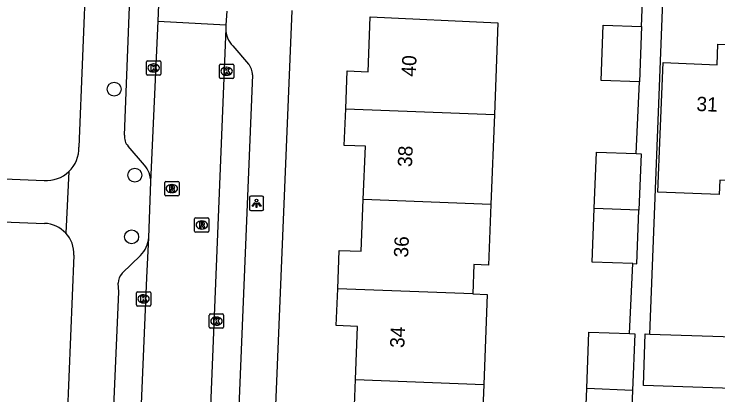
# Model space of a CAD drawing. Extents: x 160732 to 162105, y 387428 to 388479.
# Drawn here: x 161253.2 to 161302.41, y 387654.33 to 387680.96 of the extents above; entities that cross this region are included whole.
import ezdxf

# ---------------------------------------------------------------- set-up
doc = ezdxf.new("R2010")
doc.units = 0
for name, color, linetype in [('IMGEO_Boom', 7, 'Continuous'), ('IMGEO_Kolk', 7, 'Continuous'), ('IMGEO_Lichtpunt', 7, 'Continuous'), ('IMGEO_Pand', 7, 'Continuous'), ('IMGEO_Pand_nummerreeks', 7, 'Continuous'), ('IMGEO_Rijbaan_lokaal_open', 7, 'Continuous'), ('IMGEO_Rioolput', 7, 'Continuous'), ('IMGEO_Voetpad_open', 7, 'Continuous')]:
    doc.layers.add(name, color=color, linetype=linetype)

msp = doc.modelspace()

# ---------------------------------------------------------------- linework, layer by layer
at = {"layer": 'IMGEO_Boom'}
for centre in [(161260.194, 387675.708), (161261.645, 387669.69), (161261.417, 387665.381)]:
    msp.add_circle(centre, 0.489, dxfattribs=at)
at = {"layer": 'IMGEO_Kolk'}
for p, q in [((161262.455, 387676.762), (161262.455, 387677.614)), ((161262.53, 387677.688), (161263.382, 387677.688)), ((161262.943, 387677.468), (161262.968, 387677.468)), ((161263.456, 387677.614), (161263.456, 387676.762)), ((161267.557, 387676.531), (161267.557, 387677.383)), ((161267.632, 387677.457), (161268.484, 387677.457)), ((161268.558, 387677.383), (161268.558, 387676.531)), ((161262.966, 387676.908), (161262.941, 387676.908)), ((161268.045, 387677.237), (161268.07, 387677.237)), ((161263.382, 387676.688), (161262.53, 387676.688)), ((161268.484, 387676.457), (161267.632, 387676.457)), ((161268.068, 387676.677), (161268.043, 387676.677)), ((161261.751, 387660.619), (161261.751, 387661.471)), ((161261.826, 387661.545), (161262.678, 387661.545)), ((161262.239, 387661.325), (161262.264, 387661.325)), ((161262.752, 387661.471), (161262.752, 387660.619)), ((161262.262, 387660.765), (161262.237, 387660.765)), ((161262.678, 387660.545), (161261.826, 387660.545)), ((161266.85, 387659.061), (161266.85, 387659.913)), ((161266.925, 387659.987), (161267.777, 387659.987)), ((161267.338, 387659.767), (161267.363, 387659.767)), ((161267.851, 387659.913), (161267.851, 387659.061)), ((161267.361, 387659.207), (161267.336, 387659.207)), ((161267.777, 387658.987), (161266.925, 387658.987))]:
    msp.add_line(p, q, dxfattribs=at)
for points in [[(161262.455, 387676.762), (161262.455, 387677.614)], [(161262.53, 387677.688), (161263.382, 387677.688)], [(161262.776, 387677.388), (161262.899, 387677.388), (161262.899, 387677.237), (161263.029, 387677.388), (161263.193, 387677.388), (161263.047, 387677.237), (161263.2, 387676.988), (161263.048, 387676.988), (161262.963, 387677.152), (161262.899, 387677.085), (161262.899, 387676.988), (161262.776, 387676.988), (161262.776, 387677.388)], [(161263.456, 387677.614), (161263.456, 387676.762)], [(161267.557, 387676.531), (161267.557, 387677.383)], [(161267.632, 387677.457), (161268.484, 387677.457)], [(161268.558, 387677.383), (161268.558, 387676.531)], [(161267.878, 387677.157), (161268.001, 387677.157), (161268.001, 387677.006), (161268.131, 387677.157), (161268.295, 387677.157), (161268.149, 387677.006), (161268.302, 387676.757), (161268.15, 387676.757), (161268.065, 387676.921), (161268.001, 387676.854), (161268.001, 387676.757), (161267.878, 387676.757), (161267.878, 387677.157)], [(161263.382, 387676.688), (161262.53, 387676.688)], [(161268.484, 387676.457), (161267.632, 387676.457)], [(161261.751, 387660.619), (161261.751, 387661.471)], [(161261.826, 387661.545), (161262.678, 387661.545)], [(161262.072, 387661.245), (161262.195, 387661.245), (161262.195, 387661.094), (161262.325, 387661.245), (161262.489, 387661.245), (161262.343, 387661.094), (161262.496, 387660.845), (161262.344, 387660.845), (161262.259, 387661.009), (161262.195, 387660.942), (161262.195, 387660.845), (161262.072, 387660.845), (161262.072, 387661.245)], [(161262.752, 387661.471), (161262.752, 387660.619)], [(161262.678, 387660.545), (161261.826, 387660.545)], [(161266.85, 387659.061), (161266.85, 387659.913)], [(161266.925, 387659.987), (161267.777, 387659.987)], [(161267.171, 387659.687), (161267.294, 387659.687), (161267.294, 387659.536), (161267.424, 387659.687), (161267.588, 387659.687), (161267.442, 387659.536), (161267.595, 387659.287), (161267.443, 387659.287), (161267.358, 387659.451), (161267.294, 387659.384), (161267.294, 387659.287), (161267.171, 387659.287), (161267.171, 387659.687)], [(161267.851, 387659.913), (161267.851, 387659.061)], [(161267.777, 387658.987), (161266.925, 387658.987)]]:
    msp.add_lwpolyline(points, dxfattribs=at)
for centre, start, end in [((161262.532, 387677.612), 91.552, 178.448), ((161262.532, 387677.612), 91.552, 178.448), ((161263.38, 387677.612), 1.552, 88.448), ((161263.38, 387677.612), 1.552, 88.448), ((161267.634, 387677.381), 91.552, 178.448), ((161267.634, 387677.381), 91.552, 178.448), ((161268.482, 387677.381), 1.552, 88.448), ((161268.482, 387677.381), 1.552, 88.448), ((161262.532, 387676.764), 181.552, 268.448), ((161262.532, 387676.764), 181.552, 268.448), ((161263.38, 387676.764), 271.552, 358.448), ((161263.38, 387676.764), 271.552, 358.448), ((161267.634, 387676.533), 181.552, 268.448), ((161267.634, 387676.533), 181.552, 268.448), ((161268.482, 387676.533), 271.552, 358.448), ((161268.482, 387676.533), 271.552, 358.448), ((161261.828, 387661.469), 91.552, 178.448), ((161261.828, 387661.469), 91.552, 178.448), ((161262.676, 387661.469), 1.552, 88.448), ((161262.676, 387661.469), 1.552, 88.448), ((161261.828, 387660.621), 181.552, 268.448), ((161261.828, 387660.621), 181.552, 268.448), ((161262.676, 387660.621), 271.552, 358.448), ((161262.676, 387660.621), 271.552, 358.448), ((161266.927, 387659.911), 91.552, 178.448), ((161266.927, 387659.911), 91.552, 178.448), ((161267.775, 387659.911), 1.552, 88.448), ((161267.775, 387659.911), 1.552, 88.448), ((161266.927, 387659.063), 181.552, 268.448), ((161266.927, 387659.063), 181.552, 268.448), ((161267.775, 387659.063), 271.552, 358.448), ((161267.775, 387659.063), 271.552, 358.448)]:
    msp.add_arc(centre, 0.0765, start, end, dxfattribs=at)
for centre, major_axis, ratio, start_param, end_param in [((161262.942, 387677.188), (-0.387, 0.002), 0.722429, 4.712389, 7.853982), ((161262.967, 387677.188), (-0.39, 0.002), 0.717154, 1.570796, 4.712389), ((161268.044, 387676.957), (-0.387, 0.002), 0.722429, 4.712389, 7.853982), ((161268.069, 387676.957), (-0.39, 0.002), 0.717154, 1.570796, 4.712389), ((161262.238, 387661.045), (-0.387, 0.002), 0.722429, 4.712389, 7.853982), ((161262.263, 387661.045), (-0.39, 0.002), 0.717154, 1.570796, 4.712389), ((161267.337, 387659.487), (-0.387, 0.002), 0.722429, 4.712389, 7.853982), ((161267.362, 387659.487), (-0.39, 0.002), 0.717154, 1.570796, 4.712389)]:
    msp.add_ellipse(centre, major_axis=major_axis, ratio=ratio, start_param=start_param, end_param=end_param, dxfattribs=at)
at = {"layer": 'IMGEO_Lichtpunt'}
for p, q in [((161269.653, 387668.129), (161269.653, 387667.322)), ((161269.653, 387668.129), (161269.653, 387667.322)), ((161270.555, 387668.224), (161269.747, 387668.224)), ((161270.555, 387668.224), (161269.747, 387668.224)), ((161270.649, 387667.322), (161270.649, 387668.129)), ((161270.649, 387667.322), (161270.649, 387668.129)), ((161269.747, 387667.228), (161270.555, 387667.228)), ((161269.747, 387667.228), (161270.555, 387667.228))]:
    msp.add_line(p, q, dxfattribs=at)
for points in [[(161270.027, 387667.793), (161270.066, 387667.765), (161269.878, 387667.503), (161269.84, 387667.53), (161270.027, 387667.793)], [(161270.129, 387667.745), (161270.176, 387667.745), (161270.176, 387667.423), (161270.129, 387667.423), (161270.129, 387667.745)], [(161270.239, 387667.765), (161270.277, 387667.792), (161270.464, 387667.53), (161270.425, 387667.502), (161270.239, 387667.765)]]:
    msp.add_lwpolyline(points, dxfattribs=at)
msp.add_circle((161270.152, 387667.927), 0.0994, dxfattribs=at)
for centre, start, end in [((161269.747, 387668.129), 90, 180), ((161269.747, 387668.129), 90, 180), ((161270.555, 387668.129), 0, 90), ((161270.555, 387668.129), 0, 90), ((161269.747, 387667.322), 180, 270), ((161269.747, 387667.322), 180, 270), ((161270.555, 387667.322), 270, 0), ((161270.555, 387667.322), 270, 360)]:
    msp.add_arc(centre, 0.0946, start, end, dxfattribs=at)
at = {"layer": 'IMGEO_Pand'}
for points in [[(161276.39, 387674.334), (161276.48, 387676.981), (161277.945, 387676.923), (161278.097, 387680.753), (161287.034, 387680.339), (161286.781, 387673.931)], [(161296.939, 387676.213), (161294.25, 387676.306), (161294.384, 387680.17), (161297.073, 387680.076)], [(161297.073, 387680.076), (161296.939, 387676.213)], [(161304.682, 387669.254), (161302.539, 387669.34), (161302.499, 387668.335), (161298.219, 387668.506), (161298.381, 387672.567), (161298.581, 387677.563), (161302.354, 387677.412), (161302.411, 387678.845), (161305.06, 387678.74)], [(161277.616, 387667.984), (161277.763, 387671.712), (161276.289, 387671.77), (161276.39, 387674.334)], [(161276.39, 387674.334), (161286.781, 387673.931)], [(161286.781, 387673.931), (161286.533, 387667.638)], [(161293.769, 387667.357), (161293.925, 387671.308), (161296.694, 387671.201)], [(161296.694, 387671.201), (161297.045, 387671.187), (161296.888, 387667.236)], [(161275.83, 387661.752), (161275.936, 387664.431), (161277.473, 387664.371), (161277.616, 387667.984)], [(161286.533, 387667.638), (161277.616, 387667.984)], [(161286.533, 387667.638), (161286.365, 387663.406), (161285.348, 387663.446), (161285.266, 387661.386)], [(161296.454, 387663.509), (161293.621, 387663.619), (161293.769, 387667.357)], [(161296.888, 387667.236), (161293.769, 387667.357)], [(161296.454, 387663.509), (161296.74, 387663.498), (161296.888, 387667.236)], [(161277.066, 387655.401), (161277.212, 387659.115), (161275.728, 387659.174), (161275.83, 387661.752)], [(161285.266, 387661.386), (161275.83, 387661.752)], [(161285.266, 387661.386), (161286.284, 387661.346), (161286.036, 387655.053)], [(161293.238, 387654.774), (161293.395, 387658.724), (161296.229, 387658.614)], [(161296.229, 387658.614), (161296.597, 387658.6), (161296.44, 387654.649)], [(161304.104, 387654.747), (161297.212, 387654.985), (161297.336, 387658.595), (161297.649, 387658.584)], [(161297.649, 387658.584), (161304.248, 387658.357)], [(161275.33, 387649.166), (161275.435, 387651.834), (161276.923, 387651.775), (161277.066, 387655.401)], [(161277.066, 387655.401), (161286.036, 387655.053)], [(161286.036, 387655.053), (161285.787, 387648.76)], [(161296.093, 387650.713), (161293.082, 387650.83), (161293.238, 387654.774)], [(161296.44, 387654.649), (161293.238, 387654.774)], [(161296.44, 387654.649), (161296.284, 387650.706), (161296.093, 387650.713)]]:
    msp.add_lwpolyline(points, dxfattribs=at)
at = {"layer": 'IMGEO_Rijbaan_lokaal_open'}
for points in [[(161263.268, 387680.453), (161263.988, 387698.389)], [(161268.083, 387681.159), (161268.004, 387680.2)], [(161262.765, 387669.23), (161263.268, 387680.453)], [(161263.268, 387680.453), (161268.004, 387680.2)], [(161267.994, 387679.937), (161265.947, 387629.426)], [(161268.004, 387680.2), (161267.994, 387679.937)], [(161262.61, 387665.342), (161262.765, 387669.23)], [(161261.068, 387628.897), (161262.491, 387662.523), (161262.61, 387665.342)]]:
    msp.add_lwpolyline(points, dxfattribs=at)
at = {"layer": 'IMGEO_Rioolput'}
for p, q in [((161263.73, 387668.328), (161263.73, 387669.18)), ((161263.805, 387669.254), (161264.657, 387669.254)), ((161264.218, 387669.034), (161264.243, 387669.034)), ((161264.731, 387669.18), (161264.731, 387668.328)), ((161264.241, 387668.474), (161264.216, 387668.474)), ((161264.657, 387668.254), (161263.805, 387668.254)), ((161265.823, 387665.783), (161265.823, 387666.635)), ((161265.898, 387666.709), (161266.75, 387666.709)), ((161266.311, 387666.489), (161266.336, 387666.489)), ((161266.824, 387666.635), (161266.824, 387665.783)), ((161266.75, 387665.709), (161265.898, 387665.709)), ((161266.334, 387665.929), (161266.309, 387665.929))]:
    msp.add_line(p, q, dxfattribs=at)
for points in [[(161263.73, 387668.328), (161263.73, 387669.18)], [(161263.805, 387669.254), (161264.657, 387669.254)], [(161264.319, 387668.952), (161264.067, 387668.954), (161264.067, 387668.554)], [(161264.731, 387669.18), (161264.731, 387668.328)], [(161264.067, 387668.554), (161264.191, 387668.554), (161264.191, 387668.716), (161264.202, 387668.716)], [(161264.245, 387668.873), (161264.191, 387668.873), (161264.191, 387668.792)], [(161264.191, 387668.792), (161264.243, 387668.792)], [(161264.249, 387668.687), (161264.32, 387668.554), (161264.46, 387668.554), (161264.395, 387668.68)], [(161264.657, 387668.254), (161263.805, 387668.254)], [(161265.823, 387665.783), (161265.823, 387666.635)], [(161265.898, 387666.709), (161266.75, 387666.709)], [(161266.824, 387666.635), (161266.824, 387665.783)], [(161266.412, 387666.407), (161266.16, 387666.409), (161266.16, 387666.009)], [(161266.16, 387666.009), (161266.284, 387666.009), (161266.284, 387666.171), (161266.295, 387666.171)], [(161266.338, 387666.328), (161266.284, 387666.328), (161266.284, 387666.247)], [(161266.284, 387666.247), (161266.336, 387666.247)], [(161266.342, 387666.142), (161266.413, 387666.009), (161266.553, 387666.009), (161266.488, 387666.135)], [(161266.75, 387665.709), (161265.898, 387665.709)]]:
    msp.add_lwpolyline(points, dxfattribs=at)
for centre, radius, start, end in [((161263.807, 387669.178), 0.0765, 91.552, 178.448), ((161263.807, 387669.178), 0.0765, 91.552, 178.448), ((161264.318, 387668.842), 0.109, 350.3612, 89.416), ((161264.655, 387669.178), 0.0765, 1.552, 88.448), ((161264.655, 387669.178), 0.0765, 1.552, 88.448), ((161264.201, 387668.663), 0.0533, 26.0293, 88.6989), ((161264.227, 387668.981), 0.19, 274.7715, 282.9687), ((161264.251, 387668.777), 0.0964, 77.0061, 93.1865), ((161264.265, 387668.834), 0.0378, 276.6634, 79.6772), ((161264.316, 387668.842), 0.112, 277.5842, 350.9817), ((161264.3, 387668.627), 0.108, 29.5134, 73.7905), ((161263.807, 387668.33), 0.0765, 181.552, 268.448), ((161263.807, 387668.33), 0.0765, 181.552, 268.448), ((161264.655, 387668.33), 0.0765, 271.552, 358.448), ((161264.655, 387668.33), 0.0765, 271.552, 358.448), ((161265.9, 387666.633), 0.0765, 91.552, 178.448), ((161265.9, 387666.633), 0.0765, 91.552, 178.448), ((161266.748, 387666.633), 0.0765, 1.552, 88.448), ((161266.748, 387666.633), 0.0765, 1.552, 88.448), ((161266.294, 387666.118), 0.0533, 26.0293, 88.6989), ((161266.32, 387666.436), 0.19, 274.7715, 282.9687), ((161266.344, 387666.232), 0.0964, 77.0061, 93.1865), ((161266.358, 387666.289), 0.0378, 276.6634, 79.6772), ((161266.411, 387666.297), 0.109, 350.3612, 89.416), ((161266.409, 387666.297), 0.112, 277.5842, 350.9817), ((161266.393, 387666.082), 0.108, 29.5134, 73.7905), ((161265.9, 387665.785), 0.0765, 181.552, 268.448), ((161265.9, 387665.785), 0.0765, 181.552, 268.448), ((161266.748, 387665.785), 0.0765, 271.552, 358.448), ((161266.748, 387665.785), 0.0765, 271.552, 358.448)]:
    msp.add_arc(centre, radius, start, end, dxfattribs=at)
for centre, major_axis, ratio, start_param, end_param in [((161264.217, 387668.754), (-0.387, 0.002), 0.722429, 4.712389, 7.853982), ((161264.242, 387668.754), (-0.39, 0.002), 0.717154, 1.570796, 4.712389), ((161266.31, 387666.209), (-0.387, 0.002), 0.722429, 4.712389, 7.853982), ((161266.335, 387666.209), (-0.39, 0.002), 0.717154, 1.570796, 4.712389)]:
    msp.add_ellipse(centre, major_axis=major_axis, ratio=ratio, start_param=start_param, end_param=end_param, dxfattribs=at)
at = {"layer": 'IMGEO_Voetpad_open'}
for points in [[(161259.011, 387704.09), (161258.24, 387684.343), (161257.727, 387671.649)], [(161260.926, 387672.491), (161261.811, 387695.285)], [(161297.073, 387680.076), (161297.191, 387683.116)], [(161297.649, 387658.584), (161298.599, 387683.061)], [(161272.627, 387681.201), (161270.423, 387628.225)], [(161268.495, 387678.725), (161269.592, 387677.456)], [(161269.862, 387676.707), (161268.048, 387632.547)], [(161296.694, 387671.201), (161296.939, 387676.213)], [(161262.315, 387670.397), (161261.166, 387671.723)], [(161230.674, 387670.319), (161251.37, 387669.481), (161255.299, 387669.322)], [(161257.031, 387669.945), (161256.816, 387665.641)], [(161230.667, 387667.288), (161250.028, 387666.535), (161255.329, 387666.321)], [(161257.384, 387664.107), (161256.334, 387638.507), (161256.778, 387638.497), (161256.468, 387633.87), (161256.242, 387633.829), (161255.813, 387623.394), (161255.697, 387622.916)], [(161260.764, 387662.837), (161262.032, 387664.083)], [(161296.229, 387658.614), (161296.454, 387663.509)], [(161259.234, 387632.002), (161260.529, 387661.534), (161260.471, 387662.132)]]:
    msp.add_lwpolyline(points, dxfattribs=at)
for centre, radius, start, end in [((161269.805, 387679.976), 1.812, 181.2367, 223.6804), ((161268.816, 387676.753), 1.047, 357.4848, 42.1617), ((161261.87, 387672.364), 0.952, 172.3558, 222.3523), ((161255.465, 387671.579), 2.264, 313.7919, 1.7729), ((161255.467, 387671.575), 2.259, 265.7444, 313.8229), ((161260.795, 387669.14), 1.972, 2.6009, 39.5728), ((161255.252, 387664.187), 2.136, 42.9195, 87.9316), ((161255.255, 387664.191), 2.13, 357.7396, 42.897), ((161260.641, 387665.484), 1.974, 314.7999, 355.8809), ((161261.437, 387662.144), 0.966, 134.147, 180.7172)]:
    msp.add_arc(centre, radius, start, end, dxfattribs=at)

# ---------------------------------------------------------------- texts
at = {"layer": 'IMGEO_Pand_nummerreeks'}
for s, rotation, p in [('40', 87.5792, (161281.283, 387676.567)), ('31', 357.6623, (161300.894, 387674.186)), ('38', 87.5792, (161281.016, 387670.245)), ('36', 87.5766, (161280.747, 387663.92)), ('34', 87.5766, (161280.48, 387657.598))]:
    msp.add_text(s, height=1, rotation=rotation, dxfattribs=at).set_placement(p)

doc.saveas('drawing.dxf')
